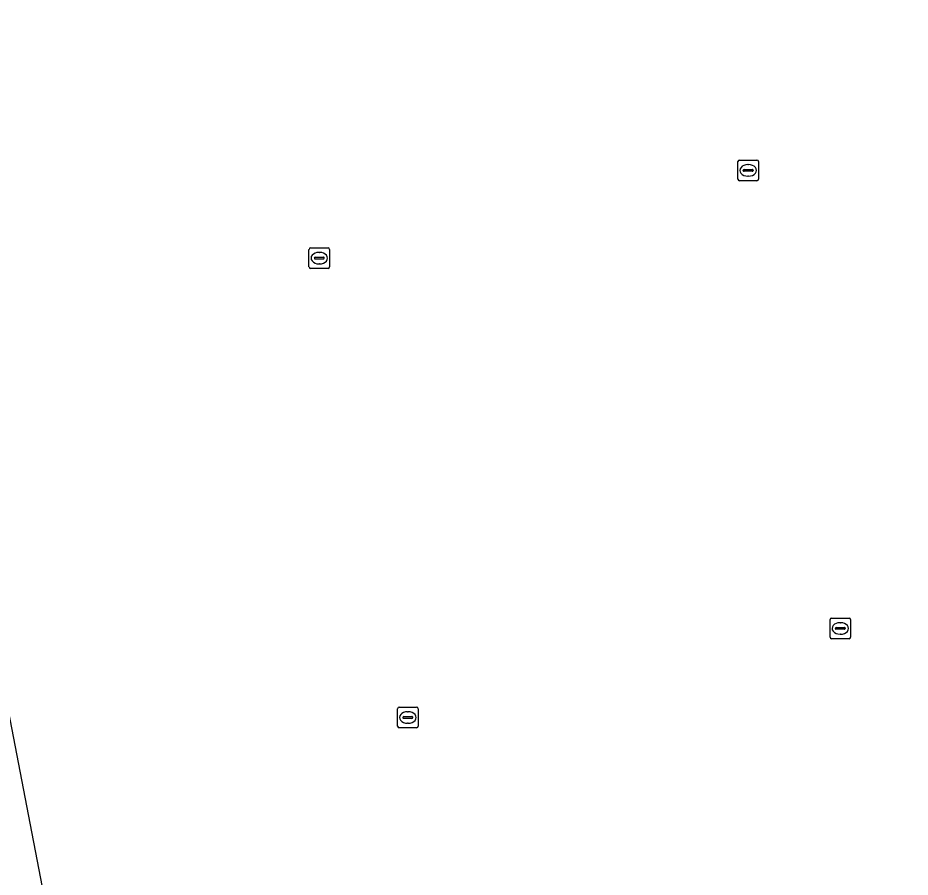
# Model space of a CAD drawing. Extents: x 160203 to 161526, y 379529 to 381797.
# Drawn here: x 161000.2 to 161043.5, y 380305.47 to 380347.18 of the extents above; entities that cross this region are included whole.
import ezdxf

# ---------------------------------------------------------------- set-up
doc = ezdxf.new("R2010")
doc.units = 0
doc.layers.add('IMGEO_Groenvoorziening', color=7, linetype='Continuous')
doc.layers.add('IMGEO_Waterleidingput', color=7, linetype='Continuous')

msp = doc.modelspace()

# ---------------------------------------------------------------- linework, layer by layer
at = {"layer": 'IMGEO_Groenvoorziening'}
msp.add_lwpolyline([(161104.77, 380311.847), (161004.072, 380291.11), (160991.612, 380355.796), (161085.984, 380375.238)], dxfattribs=at)
at = {"layer": 'IMGEO_Waterleidingput'}
for p, q in [((161035.14, 380339.348), (161035.14, 380340.2)), ((161035.215, 380340.274), (161036.067, 380340.274)), ((161036.141, 380340.2), (161036.141, 380339.348)), ((161035.399, 380339.768), (161035.399, 380339.78)), ((161035.837, 380339.731), (161035.439, 380339.731)), ((161035.442, 380339.817), (161035.84, 380339.817)), ((161035.628, 380340.054), (161035.653, 380340.054)), ((161035.883, 380339.78), (161035.883, 380339.768)), ((161035.651, 380339.494), (161035.626, 380339.494)), ((161036.067, 380339.274), (161035.215, 380339.274)), ((161014.33, 380335.089), (161014.33, 380335.941)), ((161014.405, 380336.015), (161015.257, 380336.015)), ((161015.331, 380335.941), (161015.331, 380335.089)), ((161014.589, 380335.509), (161014.589, 380335.521)), ((161015.027, 380335.472), (161014.629, 380335.472)), ((161014.632, 380335.558), (161015.03, 380335.558)), ((161014.818, 380335.795), (161014.843, 380335.795)), ((161015.073, 380335.521), (161015.073, 380335.509)), ((161015.257, 380335.015), (161014.405, 380335.015)), ((161014.841, 380335.235), (161014.816, 380335.235)), ((161039.61, 380317.118), (161039.61, 380317.97)), ((161039.685, 380318.044), (161040.537, 380318.044)), ((161040.098, 380317.824), (161040.123, 380317.824)), ((161040.611, 380317.97), (161040.611, 380317.118)), ((161039.869, 380317.538), (161039.869, 380317.55)), ((161040.307, 380317.501), (161039.909, 380317.501)), ((161039.912, 380317.587), (161040.31, 380317.587)), ((161040.121, 380317.264), (161040.096, 380317.264)), ((161040.353, 380317.55), (161040.353, 380317.538)), ((161040.537, 380317.044), (161039.685, 380317.044)), ((161018.626, 380312.797), (161018.626, 380313.649)), ((161018.701, 380313.723), (161019.553, 380313.723)), ((161019.114, 380313.503), (161019.139, 380313.503)), ((161019.627, 380313.649), (161019.627, 380312.797)), ((161018.885, 380313.217), (161018.885, 380313.229)), ((161019.323, 380313.18), (161018.925, 380313.18)), ((161018.928, 380313.266), (161019.326, 380313.266)), ((161019.137, 380312.943), (161019.112, 380312.943)), ((161019.369, 380313.229), (161019.369, 380313.217)), ((161019.553, 380312.723), (161018.701, 380312.723))]:
    msp.add_line(p, q, dxfattribs=at)
for points in [[(161035.14, 380339.348), (161035.14, 380340.2)], [(161035.215, 380340.274), (161036.067, 380340.274)], [(161036.141, 380340.2), (161036.141, 380339.348)], [(161036.067, 380339.274), (161035.215, 380339.274)], [(161014.33, 380335.089), (161014.33, 380335.941)], [(161014.405, 380336.015), (161015.257, 380336.015)], [(161015.331, 380335.941), (161015.331, 380335.089)], [(161015.257, 380335.015), (161014.405, 380335.015)], [(161039.61, 380317.118), (161039.61, 380317.97)], [(161039.685, 380318.044), (161040.537, 380318.044)], [(161040.611, 380317.97), (161040.611, 380317.118)], [(161040.537, 380317.044), (161039.685, 380317.044)], [(161018.626, 380312.797), (161018.626, 380313.649)], [(161018.701, 380313.723), (161019.553, 380313.723)], [(161019.627, 380313.649), (161019.627, 380312.797)], [(161019.553, 380312.723), (161018.701, 380312.723)]]:
    msp.add_lwpolyline(points, dxfattribs=at)
for centre, radius, start, end in [((161035.217, 380340.198), 0.0765, 91.552, 178.448), ((161035.217, 380340.198), 0.0765, 91.552, 178.448), ((161036.065, 380340.198), 0.0765, 1.552, 88.448), ((161036.065, 380340.198), 0.0765, 1.552, 88.448), ((161035.439, 380339.777), 0.0403, 85.8775, 175.7526), ((161035.436, 380339.767), 0.0366, 178.938, 274.7102), ((161035.84, 380339.774), 0.043, 264.8664, 352.4533), ((161035.844, 380339.779), 0.0386, 1.7309, 96.639), ((161035.217, 380339.35), 0.0765, 181.552, 268.448), ((161035.217, 380339.35), 0.0765, 181.552, 268.448), ((161036.065, 380339.35), 0.0765, 271.552, 358.448), ((161036.065, 380339.35), 0.0765, 271.552, 358.448), ((161014.407, 380335.939), 0.0765, 91.552, 178.448), ((161014.407, 380335.939), 0.0765, 91.552, 178.448), ((161015.255, 380335.939), 0.0765, 1.552, 88.448), ((161015.255, 380335.939), 0.0765, 1.552, 88.448), ((161014.629, 380335.518), 0.0403, 85.8775, 175.7526), ((161014.626, 380335.508), 0.0366, 178.938, 274.7102), ((161015.03, 380335.515), 0.043, 264.8664, 352.4533), ((161015.034, 380335.52), 0.0386, 1.7309, 96.639), ((161014.407, 380335.091), 0.0765, 181.552, 268.448), ((161014.407, 380335.091), 0.0765, 181.552, 268.448), ((161015.255, 380335.091), 0.0765, 271.552, 358.448), ((161015.255, 380335.091), 0.0765, 271.552, 358.448), ((161039.687, 380317.968), 0.0765, 91.552, 178.448), ((161039.687, 380317.968), 0.0765, 91.552, 178.448), ((161040.535, 380317.968), 0.0765, 1.552, 88.448), ((161040.535, 380317.968), 0.0765, 1.552, 88.448), ((161039.909, 380317.547), 0.0403, 85.8775, 175.7526), ((161039.906, 380317.537), 0.0366, 178.938, 274.7102), ((161040.31, 380317.544), 0.043, 264.8664, 352.4533), ((161040.314, 380317.549), 0.0386, 1.7309, 96.639), ((161039.687, 380317.12), 0.0765, 181.552, 268.448), ((161039.687, 380317.12), 0.0765, 181.552, 268.448), ((161040.535, 380317.12), 0.0765, 271.552, 358.448), ((161040.535, 380317.12), 0.0765, 271.552, 358.448), ((161018.703, 380313.647), 0.0765, 91.552, 178.448), ((161018.703, 380313.647), 0.0765, 91.552, 178.448), ((161019.551, 380313.647), 0.0765, 1.552, 88.448), ((161019.551, 380313.647), 0.0765, 1.552, 88.448), ((161018.925, 380313.226), 0.0403, 85.8775, 175.7526), ((161018.922, 380313.216), 0.0366, 178.938, 274.7102), ((161019.326, 380313.223), 0.043, 264.8664, 352.4533), ((161019.33, 380313.228), 0.0386, 1.7309, 96.639), ((161018.703, 380312.799), 0.0765, 181.552, 268.448), ((161018.703, 380312.799), 0.0765, 181.552, 268.448), ((161019.551, 380312.799), 0.0765, 271.552, 358.448), ((161019.551, 380312.799), 0.0765, 271.552, 358.448)]:
    msp.add_arc(centre, radius, start, end, dxfattribs=at)
for centre, major_axis, ratio, start_param, end_param in [((161035.627, 380339.774), (-0.387, 0.002), 0.722429, 4.712389, 7.853982), ((161035.652, 380339.774), (-0.39, 0.002), 0.717154, 1.570796, 4.712389), ((161014.817, 380335.515), (-0.387, 0.002), 0.722429, 4.712389, 7.853982), ((161014.842, 380335.515), (-0.39, 0.002), 0.717154, 1.570796, 4.712389), ((161040.097, 380317.544), (-0.387, 0.002), 0.722429, 4.712389, 7.853982), ((161040.122, 380317.544), (-0.39, 0.002), 0.717154, 1.570796, 4.712389), ((161019.113, 380313.223), (-0.387, 0.002), 0.722429, 4.712389, 7.853982), ((161019.138, 380313.223), (-0.39, 0.002), 0.717154, 1.570796, 4.712389)]:
    msp.add_ellipse(centre, major_axis=major_axis, ratio=ratio, start_param=start_param, end_param=end_param, dxfattribs=at)

doc.saveas('drawing.dxf')
